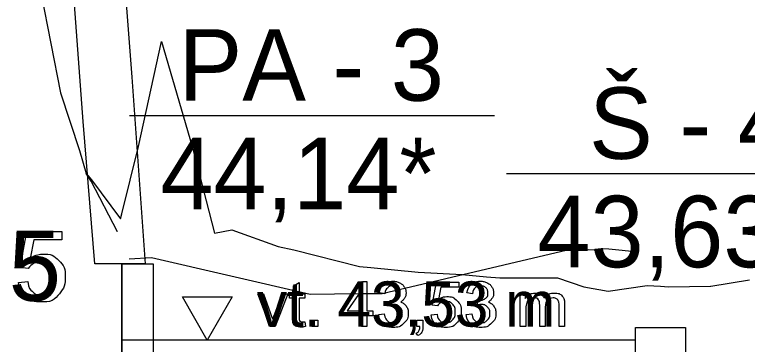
# Model space of a CAD drawing. Extents: x 700746 to 706058, y 6570320 to 6580460.
# Drawn here: x 704747.6 to 704806.1, y 6576412.4 to 6576438.7 of the extents above; entities that cross this region are included whole.
import ezdxf

# ---------------------------------------------------------------- set-up
doc = ezdxf.new("R2010")
doc.units = 0
for name, color, linetype in [('Default', 7, 'Continuous'), ('GEOLPUNKT', 7, 'Continuous'), ('Täide', 7, 'Continuous'), ('Veetase', 7, 'Continuous')]:
    doc.layers.add(name, color=color, linetype=linetype)

msp = doc.modelspace()

# ---------------------------------------------------------------- linework, layer by layer
at = {"layer": 'Default'}
for points in [[(704749.754, 6576440.362), (704751.286, 6576432.47), (704752.82, 6576427.878), (704753.335, 6576426.049), (704753.77, 6576425.538), (704756.086, 6576422.45), (704756.192, 6576422.848), (704757.512, 6576428.198), (704759.342, 6576436.575), (704761.798, 6576428.189), (704763.595, 6576421.294), (704764.968, 6576421.55), (704768.669, 6576420.245), (704769.91, 6576419.959), (704775.14, 6576418.63), (704776.06, 6576418.572), (704779.841, 6576418.2), (704783.355, 6576417.991), (704785.285, 6576417.803), (704786.356, 6576417.743), (704790.963, 6576417.739), (704793.039, 6576417.012), (704794.991, 6576416.664), (704798.094, 6576417.128), (704799.168, 6576417.062), (704799.811, 6576417.027), (704803.16, 6576417.07), (704803.185, 6576417.073), (704806.283, 6576417.589)], [(704755.85, 6576421.39), (704755.85, 6576421.39), (704753.751, 6576425.444), (704753.335, 6576426.049)]]:
    msp.add_lwpolyline(points, dxfattribs=at)
at = {"layer": 'GEOLPUNKT'}
for points in [[(704752.349, 6576440.271), (704750.258, 6576443.272), (704754.258, 6576443.272), (704756.47, 6576440.313), (704756.99, 6576433.722), (704758.045, 6576418.842), (704754.045, 6576418.842), (704753.115, 6576430.19)], [(704756.192, 6576418.842), (704758.692, 6576418.842), (704758.692, 6576361.342), (704756.192, 6576361.342)], [(704797.168, 6576403.772), (704797.168, 6576413.782), (704801.168, 6576413.782), (704801.168, 6576403.772)]]:
    msp.add_lwpolyline(points, close=True, dxfattribs=at)
for points in [[(704756.806, 6576430.681), (704785.935, 6576430.681)], [(704786.892, 6576426.051), (704816.02, 6576426.051)], [(704748.722, 6576418.472), (704748.077, 6576418.557), (704748.619, 6576421.434), (704751.402, 6576421.434), (704751.402, 6576420.776), (704749.169, 6576420.776), (704748.867, 6576419.273)], [(704756.192, 6576418.842), (704756.192, 6576288.842)], [(704747.953, 6576417.375), (704748.675, 6576417.434)]]:
    msp.add_lwpolyline(points, dxfattribs=at)
for points in [[(704748.867, 6576419.273), (704749.371, 6576419.624), (704749.925, 6576419.624), (704750.659, 6576419.624), (704751.163, 6576419.116), (704751.667, 6576418.607), (704751.667, 6576417.808), (704751.667, 6576417.047), (704751.224, 6576416.493), (704750.685, 6576415.812), (704749.753, 6576415.812), (704748.989, 6576415.812), (704748.506, 6576416.24), (704748.022, 6576416.668), (704747.953, 6576417.375)], [(704748.675, 6576417.434), (704748.755, 6576416.907), (704749.046, 6576416.641), (704749.338, 6576416.376), (704749.752, 6576416.376), (704750.252, 6576416.376), (704750.595, 6576416.751), (704750.937, 6576417.126), (704750.937, 6576417.747), (704750.937, 6576418.336), (704750.608, 6576418.677), (704750.279, 6576419.018), (704749.742, 6576419.018), (704749.407, 6576419.018), (704749.141, 6576418.866), (704748.875, 6576418.714), (704748.722, 6576418.472)]]:
    msp.add_open_spline(points, degree=3, dxfattribs=at)
at = {"layer": 'Täide'}
msp.add_lwpolyline([(704797.404, 6576419.78), (704795.035, 6576420.019), (704794.426, 6576420.036), (704793.867, 6576419.944), (704793.429, 6576419.972), (704791.75, 6576419.939), (704776.97, 6576416.457), (704775.102, 6576416.455), (704771.224, 6576416.416), (704758.55, 6576419.33), (704756.785, 6576419.226)], dxfattribs=at)
at = {"layer": 'Veetase'}
msp.add_line((704797.168, 6576412.772), (704756.192, 6576412.772), dxfattribs=at)
msp.add_line((704797.168, 6576412.772), (704756.192, 6576412.772), dxfattribs=at)
for points in [[(704769.897, 6576414.612), (704769.897, 6576416.114), (704769.57, 6576416.114), (704769.57, 6576416.457), (704769.897, 6576416.457), (704769.897, 6576417.103), (704770.338, 6576417.369), (704770.338, 6576416.457), (704770.78, 6576416.457), (704770.78, 6576416.114), (704770.338, 6576416.114), (704770.338, 6576414.586)], [(704775.299, 6576413.848), (704775.299, 6576414.71), (704773.738, 6576414.71), (704773.738, 6576415.116), (704775.379, 6576417.448), (704775.741, 6576417.448), (704775.741, 6576415.116), (704776.227, 6576415.116), (704776.227, 6576414.71), (704775.741, 6576414.71), (704775.741, 6576413.848), (704775.299, 6576413.848)], [(704781.366, 6576415.497), (704780.952, 6576415.552), (704781.3, 6576417.401), (704783.089, 6576417.401), (704783.089, 6576416.979), (704781.653, 6576416.979), (704781.46, 6576416.013)], [(704775.299, 6576415.116), (704775.299, 6576416.741), (704774.173, 6576415.116), (704775.299, 6576415.116)], [(704768.02, 6576413.848), (704767.032, 6576416.457), (704767.498, 6576416.457), (704768.057, 6576414.895)], [(704768.389, 6576414.865), (704768.968, 6576416.457), (704769.422, 6576416.457), (704768.435, 6576413.848), (704768.02, 6576413.848)], [(704777.168, 6576416.449), (704776.726, 6576416.529)], [(704784.157, 6576416.449), (704783.715, 6576416.529)], [(704787.984, 6576413.848), (704787.984, 6576416.457), (704788.379, 6576416.457), (704788.379, 6576416.089)], [(704777.554, 6576415.555), (704777.603, 6576415.942)], [(704784.542, 6576415.555), (704784.591, 6576415.942)], [(704791.521, 6576415.638), (704791.521, 6576413.848), (704791.079, 6576413.848), (704791.079, 6576415.49)], [(704788.426, 6576415.201), (704788.426, 6576413.848), (704787.984, 6576413.848)], [(704789.976, 6576415.363), (704789.976, 6576413.848), (704789.534, 6576413.848), (704789.534, 6576415.542)], [(704776.682, 6576414.803), (704777.124, 6576414.861)], [(704780.872, 6576414.792), (704781.336, 6576414.83)], [(704783.671, 6576414.803), (704784.113, 6576414.861)], [(704770.78, 6576414.242), (704770.843, 6576413.852)], [(704771.337, 6576413.848), (704771.337, 6576414.35), (704771.839, 6576414.35), (704771.839, 6576413.848), (704771.337, 6576413.848)], [(704779.714, 6576413.848), (704779.714, 6576414.35), (704780.216, 6576414.35), (704780.216, 6576413.848)], [(704779.964, 6576413.848), (704779.714, 6576413.848)], [(704779.807, 6576413.135), (704779.684, 6576413.324)]]:
    msp.add_lwpolyline(points, dxfattribs=at)
msp.add_lwpolyline([(704763.006, 6576416.22), (704764.997, 6576416.22), (704763.006, 6576412.772), (704761.016, 6576416.22)], close=True, dxfattribs=at)
msp.add_lwpolyline([(704763.006, 6576416.22), (704764.997, 6576416.22), (704763.006, 6576412.772), (704761.016, 6576416.22)], close=True, dxfattribs=at)
for points in [[(704776.726, 6576416.529), (704776.807, 6576416.973), (704777.095, 6576417.217), (704777.382, 6576417.462), (704777.81, 6576417.462), (704778.104, 6576417.462), (704778.353, 6576417.335), (704778.601, 6576417.209), (704778.732, 6576416.991), (704778.864, 6576416.773), (704778.864, 6576416.528), (704778.864, 6576416.295), (704778.738, 6576416.104), (704778.613, 6576415.912), (704778.367, 6576415.8), (704778.687, 6576415.726), (704778.863, 6576415.494), (704779.039, 6576415.262), (704779.039, 6576414.914), (704779.039, 6576414.443), (704778.695, 6576414.115), (704778.352, 6576413.788), (704777.826, 6576413.788), (704777.352, 6576413.788), (704777.039, 6576414.07), (704776.726, 6576414.353), (704776.682, 6576414.803)], [(704783.715, 6576416.529), (704783.796, 6576416.973), (704784.083, 6576417.217), (704784.371, 6576417.462), (704784.798, 6576417.462), (704785.093, 6576417.462), (704785.341, 6576417.335), (704785.589, 6576417.209), (704785.721, 6576416.991), (704785.852, 6576416.773), (704785.852, 6576416.528), (704785.852, 6576416.295), (704785.727, 6576416.104), (704785.602, 6576415.912), (704785.356, 6576415.8), (704785.675, 6576415.726), (704785.852, 6576415.494), (704786.028, 6576415.262), (704786.028, 6576414.914), (704786.028, 6576414.443), (704785.684, 6576414.115), (704785.34, 6576413.788), (704784.815, 6576413.788), (704784.341, 6576413.788), (704784.028, 6576414.07), (704783.715, 6576414.353), (704783.671, 6576414.803)], [(704777.603, 6576415.942), (704777.647, 6576415.937), (704777.674, 6576415.937), (704777.956, 6576415.937), (704778.182, 6576416.084), (704778.408, 6576416.231), (704778.408, 6576416.538), (704778.408, 6576416.781), (704778.244, 6576416.94), (704778.079, 6576417.1), (704777.819, 6576417.1), (704777.561, 6576417.1), (704777.389, 6576416.937), (704777.217, 6576416.774), (704777.168, 6576416.449)], [(704784.591, 6576415.942), (704784.636, 6576415.937), (704784.663, 6576415.937), (704784.945, 6576415.937), (704785.171, 6576416.084), (704785.397, 6576416.231), (704785.397, 6576416.538), (704785.397, 6576416.781), (704785.232, 6576416.94), (704785.068, 6576417.1), (704784.807, 6576417.1), (704784.55, 6576417.1), (704784.378, 6576416.937), (704784.206, 6576416.774), (704784.157, 6576416.449)], [(704781.46, 6576416.013), (704781.784, 6576416.238), (704782.14, 6576416.238), (704782.611, 6576416.238), (704782.935, 6576415.911), (704783.259, 6576415.584), (704783.259, 6576415.071), (704783.259, 6576414.581), (704782.974, 6576414.225), (704782.628, 6576413.788), (704782.029, 6576413.788), (704781.538, 6576413.788), (704781.227, 6576414.063), (704780.916, 6576414.338), (704780.872, 6576414.792)], [(704788.379, 6576416.089), (704788.502, 6576416.281), (704788.706, 6576416.398), (704788.91, 6576416.515), (704789.17, 6576416.515), (704789.46, 6576416.515), (704789.646, 6576416.394), (704789.831, 6576416.274), (704789.907, 6576416.057), (704790.217, 6576416.515), (704790.714, 6576416.515), (704791.103, 6576416.515), (704791.312, 6576416.3), (704791.521, 6576416.085), (704791.521, 6576415.638)], [(704777.124, 6576414.861), (704777.2, 6576414.484), (704777.382, 6576414.318), (704777.564, 6576414.153), (704777.829, 6576414.153), (704778.142, 6576414.153), (704778.356, 6576414.369), (704778.57, 6576414.585), (704778.57, 6576414.904), (704778.57, 6576415.208), (704778.371, 6576415.406), (704778.172, 6576415.604), (704777.865, 6576415.604), (704777.74, 6576415.604), (704777.554, 6576415.555)], [(704781.336, 6576414.83), (704781.387, 6576414.491), (704781.575, 6576414.321), (704781.762, 6576414.15), (704782.029, 6576414.15), (704782.35, 6576414.15), (704782.57, 6576414.391), (704782.79, 6576414.632), (704782.79, 6576415.031), (704782.79, 6576415.41), (704782.579, 6576415.629), (704782.367, 6576415.848), (704782.022, 6576415.848), (704781.807, 6576415.848), (704781.635, 6576415.751), (704781.464, 6576415.653), (704781.366, 6576415.497)], [(704784.113, 6576414.861), (704784.189, 6576414.484), (704784.371, 6576414.318), (704784.553, 6576414.153), (704784.817, 6576414.153), (704785.13, 6576414.153), (704785.345, 6576414.369), (704785.559, 6576414.585), (704785.559, 6576414.904), (704785.559, 6576415.208), (704785.36, 6576415.406), (704785.161, 6576415.604), (704784.854, 6576415.604), (704784.729, 6576415.604), (704784.542, 6576415.555)], [(704789.534, 6576415.542), (704789.534, 6576415.836), (704789.426, 6576415.984), (704789.318, 6576416.131), (704789.072, 6576416.131), (704788.885, 6576416.131), (704788.727, 6576416.033), (704788.568, 6576415.935), (704788.497, 6576415.746), (704788.426, 6576415.557), (704788.426, 6576415.201)], [(704791.079, 6576415.49), (704791.079, 6576415.755), (704791.036, 6576415.872), (704790.993, 6576415.989), (704790.88, 6576416.06), (704790.767, 6576416.131), (704790.615, 6576416.131), (704790.339, 6576416.131), (704790.158, 6576415.948), (704789.976, 6576415.765), (704789.976, 6576415.363)], [(704768.057, 6576414.895), (704768.148, 6576414.642), (704768.224, 6576414.369), (704768.283, 6576414.575), (704768.389, 6576414.865)], [(704770.843, 6576413.852), (704770.657, 6576413.812), (704770.51, 6576413.812), (704770.269, 6576413.812), (704770.137, 6576413.889), (704770.004, 6576413.965), (704769.95, 6576414.089), (704769.897, 6576414.213), (704769.897, 6576414.612)], [(704770.338, 6576414.586), (704770.338, 6576414.396), (704770.361, 6576414.342), (704770.385, 6576414.288), (704770.437, 6576414.256), (704770.49, 6576414.224), (704770.587, 6576414.224), (704770.66, 6576414.224), (704770.78, 6576414.242)], [(704779.684, 6576413.324), (704779.824, 6576413.385), (704779.89, 6576413.505), (704779.957, 6576413.624), (704779.964, 6576413.848)], [(704780.216, 6576413.848), (704780.216, 6576413.57), (704780.118, 6576413.399), (704780.02, 6576413.228), (704779.807, 6576413.135)]]:
    msp.add_open_spline(points, degree=3, dxfattribs=at)

# ---------------------------------------------------------------- texts
at = {"layer": 'GEOLPUNKT'}
for s, height, p in [('PA - 3', 5.7, (704760.713, 6576431.848)), ('Š - 4', 5.7, (704793.468, 6576427.218)), ('44,14*', 5.7, (704759.261, 6576423.207)), ('44,14*', 5.7, (704759.261, 6576423.207)), ('43,63*', 5.7, (704789.347, 6576418.578)), ('43,63*', 5.7, (704789.347, 6576418.578)), ('5,55', 5.6, (704736.758, 6576415.906))]:
    msp.add_text(s, height=height, dxfattribs=at).set_placement(p)
at = {"layer": 'Veetase'}
msp.add_text('vt. 43,53 m', height=3.6, dxfattribs=at).set_placement((704766.969, 6576413.848))

doc.saveas('drawing.dxf')
